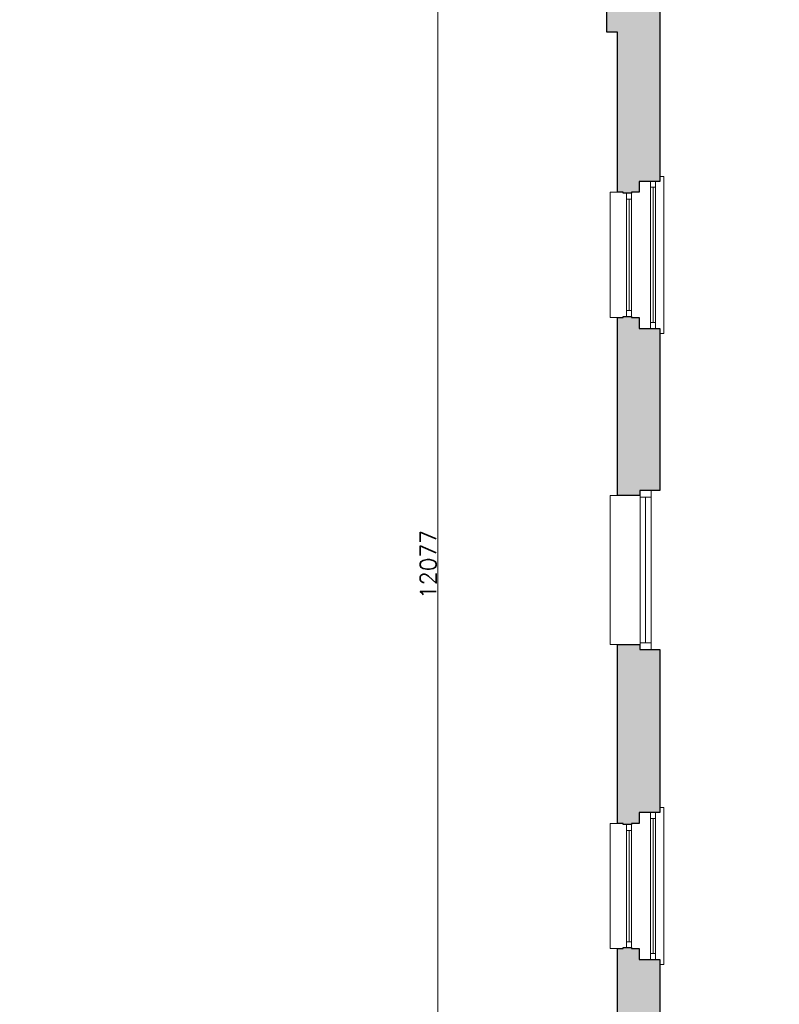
# Model space of a CAD drawing. Header units: millimetres. Extents: x -13022 to 1371524, y -38729 to 632593.
# Tile 344 of 381: x 1146954 to 1154600, y -11767 to -1856. Entities that reach past the tile are written whole.
import ezdxf

# ---------------------------------------------------------------- set-up
doc = ezdxf.new("R2010")
doc.units = ezdxf.units.MM
doc.header["$LTSCALE"] = 35
doc.linetypes.add('DASHED', pattern=[200, 100, -100])
for name, color, linetype in [('LAYER102', 1, 'Continuous'), ('LAYER111', 7, 'Continuous'), ('LAYER22', 7, 'Continuous'), ('LAYER28', 7, 'Continuous'), ('LAYER30', 7, 'Continuous')]:
    doc.layers.add(name, color=color, linetype=linetype)
doc.styles.get("Standard").update_dxf_attribs({"font": 'simplex.shx'})
doc.dimstyles.new('~R----C~', dxfattribs={"dimtxt": 162, "dimasz": 180, "dimexe": 0.18, "dimexo": 0.0625, "dimgap": 16.2, "dimtad": 1, "dimdec": 0, "dimzin": 0, "dimdsep": 46, "dimtxsty": 'Standard', "dimcen": 0.09, "dimse1": 1, "dimse2": 1, "dimclrd": 7, "dimadec": 0, "dimazin": 0, "dimtfac": 1, "dimtdec": 4, "dimtmove": 0, "dimatfit": 3, "dimfxl": 1, "dimtolj": 1, "dimtzin": 0, "dimlwd": 13, "dimarcsym": 0})

# ---------------------------------------------------------------- blocks, each defined once
blk = doc.blocks.new('*D217')
at = {"layer": 'Defpoints', "color": 0, "linetype": 'Continuous', "transparency": 16777216}
for p in [(1151163.8, -1301.7), (1152862.8, -1301.7), (1152862.8, -13378.4)]:
    blk.add_point(p, dxfattribs=at)
at = {"layer": 'LAYER102', "color": 7, "linetype": 'Continuous', "lineweight": 13, "transparency": 16777216}
blk.add_line((1151163.8, -13198.4), (1151163.8, -1481.7), dxfattribs=at)
at = {"layer": 'LAYER102', "color": 7, "linetype": 'Continuous', "transparency": 16777216}
for points in [[(1151133.8, -1481.7), (1151193.8, -1481.7), (1151163.8, -1301.7)], [(1151133.8, -13198.4), (1151193.8, -13198.4), (1151163.8, -13378.4)]]:
    blk.add_solid(points, dxfattribs=at)
at = {"layer": 'LAYER102', "color": 0, "linetype": 'Continuous', "transparency": 16777216, "insert": (1151066.6, -7340), "char_height": 162, "attachment_point": 5, "rotation": 90}
blk.add_mtext('\\A1;12077', dxfattribs=at)

msp = doc.modelspace()

# ---------------------------------------------------------------- hatches: boundary and pattern name
at = {"layer": 'LAYER111', "linetype": 'Continuous', "lineweight": 5}
for points in [[(1154177.309, -1726.679), (1153397.809, -1726.679), (1153397.809, -3483.695), (1153187.809, -3483.695), (1153187.809, -3593.695), (1153112.809, -3593.695), (1153112.746, -3603.695), (1153027.809, -3603.695), (1153027.809, -3593.695), (1152972.84, -3593.711), (1152972.809, -1981.679), (1152862.809, -1981.679), (1152862.809, -1301.679), (1153542.809, -1301.679), (1153542.809, -1401.679), (1154227.34, -1401.679), (1154227.309, -1626.695), (1154177.309, -1626.695)], [(1153397.809, -6596.695), (1153197.809, -6596.695), (1153197.746, -6646.695), (1152972.84, -6646.679), (1152972.84, -4853.695), (1153027.809, -4853.679), (1153027.809, -4843.679), (1153112.746, -4843.679), (1153112.809, -4853.664), (1153187.809, -4853.664), (1153187.809, -4963.648), (1153397.809, -4963.648)], [(1153397.809, -8196.679), (1153397.809, -9836.695), (1153187.809, -9836.695), (1153187.809, -9946.695), (1153112.809, -9946.695), (1153112.746, -9956.695), (1153027.809, -9956.695), (1153027.809, -9946.695), (1152972.84, -9946.679), (1152972.84, -8146.679), (1153197.746, -8146.695), (1153197.809, -8196.679)], [(1154167.402, -13251.679), (1153397.809, -13251.679), (1153397.84, -13378.336), (1152862.84, -13378.336), (1152862.809, -12771.695), (1152972.809, -12771.695), (1152972.84, -11206.664), (1153027.809, -11206.695), (1153027.809, -11196.679), (1153112.809, -11196.679), (1153112.809, -11206.664), (1153187.809, -11206.664), (1153187.809, -11316.648), (1153397.809, -11316.648), (1153397.809, -12926.695), (1154057.309, -12926.695), (1154057.309, -13036.679), (1154167.309, -13036.679), (1154167.309, -13111.679), (1154177.246, -13111.679), (1154177.246, -13186.679), (1154167.402, -13186.679)]]:
    msp.add_hatch(color=254, dxfattribs=at).paths.add_polyline_path(points, flags=0)

# ---------------------------------------------------------------- linework, layer by layer
at = {"layer": 'LAYER22', "color": 7, "linetype": 'Continuous', "lineweight": 18}
for points in [[(1153397.84, -3433.679), (1153437.84, -3433.679), (1153437.84, -5013.648), (1153397.84, -5013.648)], [(1152972.84, -4853.695), (1152897.84, -4853.695), (1152897.84, -3593.711), (1152972.84, -3593.711)], [(1152972.84, -6646.679), (1152897.84, -6646.679), (1152897.84, -8146.679), (1152972.84, -8146.679)], [(1153397.84, -9786.648), (1153437.84, -9786.648), (1153437.84, -11366.633), (1153397.84, -11366.633)], [(1152972.84, -11206.664), (1152897.84, -11206.664), (1152897.84, -9946.679), (1152972.84, -9946.679)]]:
    msp.add_lwpolyline(points, dxfattribs=at)
at = {"layer": 'LAYER22', "color": 7, "linetype": 'DASHED', "lineweight": 18}
for points in [[(1153397.84, -3433.679), (1153437.84, -3433.679), (1153437.84, -5013.648), (1153397.84, -5013.648)], [(1152972.84, -4853.695), (1152897.84, -4853.695), (1152897.84, -3593.711), (1152972.84, -3593.711)], [(1152972.84, -6646.679), (1152897.84, -6646.679), (1152897.84, -8146.679), (1152972.84, -8146.679)], [(1153397.84, -9786.648), (1153437.84, -9786.648), (1153437.84, -11366.633), (1153397.84, -11366.633)], [(1152972.84, -11206.664), (1152897.84, -11206.664), (1152897.84, -9946.679), (1152972.84, -9946.679)]]:
    msp.add_lwpolyline(points, dxfattribs=at)
at = {"layer": 'LAYER28', "color": 7, "linetype": 'Continuous', "lineweight": 25}
for points in [[(1154177.309, -1726.679), (1153397.809, -1726.679), (1153397.809, -3483.695), (1153187.809, -3483.695), (1153187.809, -3593.695), (1153112.809, -3593.695), (1153112.746, -3603.695), (1153027.809, -3603.695), (1153027.809, -3593.695), (1152972.84, -3593.711), (1152972.809, -1981.679), (1152862.809, -1981.679), (1152862.809, -1301.679), (1153542.809, -1301.679), (1153542.809, -1401.679), (1154227.34, -1401.679), (1154227.309, -1626.695), (1154177.309, -1626.695)], [(1153397.809, -6596.695), (1153197.809, -6596.695), (1153197.746, -6646.695), (1152972.84, -6646.679), (1152972.84, -4853.695), (1153027.809, -4853.679), (1153027.809, -4843.679), (1153112.746, -4843.679), (1153112.809, -4853.664), (1153187.809, -4853.664), (1153187.809, -4963.648), (1153397.809, -4963.648)], [(1153397.809, -8196.679), (1153397.809, -9836.695), (1153187.809, -9836.695), (1153187.809, -9946.695), (1153112.809, -9946.695), (1153112.746, -9956.695), (1153027.809, -9956.695), (1153027.809, -9946.695), (1152972.84, -9946.679), (1152972.84, -8146.679), (1153197.746, -8146.695), (1153197.809, -8196.679)], [(1154167.402, -13251.679), (1153397.809, -13251.679), (1153397.84, -13378.336), (1152862.84, -13378.336), (1152862.809, -12771.695), (1152972.809, -12771.695), (1152972.84, -11206.664), (1153027.809, -11206.695), (1153027.809, -11196.679), (1153112.809, -11196.679), (1153112.809, -11206.664), (1153187.809, -11206.664), (1153187.809, -11316.648), (1153397.809, -11316.648), (1153397.809, -12926.695), (1154057.309, -12926.695), (1154057.309, -13036.679), (1154167.309, -13036.679), (1154167.309, -13111.679), (1154177.246, -13111.679), (1154177.246, -13186.679), (1154167.402, -13186.679)]]:
    msp.add_lwpolyline(points, close=True, dxfattribs=at)
at = {"layer": 'LAYER30', "color": 7, "linetype": 'Continuous', "lineweight": 18}
for points in [[(1153355.152, -3483.679), (1153355.152, -3543.679), (1153305.152, -3543.679), (1153305.152, -3483.679)], [(1153062.84, -3663.695), (1153062.84, -3603.695), (1153112.84, -3603.695), (1153112.84, -3663.695)], [(1153062.84, -4843.695), (1153062.84, -4783.695), (1153112.84, -4783.695), (1153112.84, -4843.695)], [(1153355.152, -4903.648), (1153355.152, -4963.648), (1153305.152, -4963.648), (1153305.152, -4903.648)], [(1153197.84, -6663.695), (1153197.84, -6596.695), (1153311.84, -6596.695), (1153311.84, -6663.695)], [(1153197.84, -8196.679), (1153197.84, -8129.679), (1153311.84, -8129.679), (1153311.84, -8196.679)], [(1153355.152, -9836.664), (1153355.152, -9896.664), (1153305.152, -9896.664), (1153305.152, -9836.664)], [(1153062.84, -10016.664), (1153062.84, -9956.664), (1153112.84, -9956.664), (1153112.84, -10016.664)], [(1153062.84, -11196.664), (1153062.84, -11136.664), (1153112.84, -11136.664), (1153112.84, -11196.664)], [(1153355.152, -11256.617), (1153355.152, -11316.617), (1153305.152, -11316.617), (1153305.152, -11256.617)]]:
    msp.add_lwpolyline(points, close=True, dxfattribs=at)
for points in [[(1153305.152, -3543.679), (1153305.152, -4903.648)], [(1153330.152, -3543.679), (1153330.152, -4903.648)], [(1153355.152, -3543.679), (1153355.152, -4903.648)], [(1153062.84, -4783.695), (1153062.84, -3663.695)], [(1153087.84, -4783.695), (1153087.84, -3663.695)], [(1153112.84, -4783.695), (1153112.84, -3663.695)], [(1153197.84, -8129.679), (1153197.84, -6663.695)], [(1153254.84, -8129.679), (1153254.84, -6663.695)], [(1153311.84, -8129.679), (1153311.84, -6663.695)], [(1153305.152, -9896.664), (1153305.152, -11256.617)], [(1153330.152, -9896.664), (1153330.152, -11256.617)], [(1153355.152, -9896.664), (1153355.152, -11256.617)], [(1153062.84, -11136.664), (1153062.84, -10016.664)], [(1153087.84, -11136.664), (1153087.84, -10016.664)], [(1153112.84, -11136.664), (1153112.84, -10016.664)]]:
    msp.add_lwpolyline(points, dxfattribs=at)

# ---------------------------------------------------------------- texts
at = {"layer": 'LAYER102', "color": 7, "linetype": 'Continuous', "lineweight": 0, "insert": (1156084.393, -4266.182), "char_height": 162, "width": 358.44837, "attachment_point": 7, "line_spacing_factor": 1.333333}
msp.add_mtext('\\pi-12.502;{\\fArial|b0|i0|c0|p34;Hek}', dxfattribs=at)
at = {"layer": 'LAYER102', "color": 7, "linetype": 'Continuous', "lineweight": 0, "char_height": 162, "attachment_point": 7, "line_spacing_factor": 1.333333}
for s, insert in [('\\pi-742.15;{\\fArial|b0|i0|c0|p34;verkeersruimte\\P\\pi-398.65;69,4 m2}', (1268481.667, -5540.351)), ('\\pi-1751.3;{\\fArial|b1|i0|c0|p34;\\H1.2346x;opslag + luchtbehandeling\\P\\pi-2018.9;geheel voorzien van watermist\\P\\pi-1560.9;\\fArial|b0|i0|c0|p34;\\H0.81x;o.g. functie + technische ruimte\\P\\pi-461.09;375,0 m2}', (1280881.667, -7112.351))]:
    msp.add_mtext(s, dxfattribs=dict(at, insert=insert))

# ---------------------------------------------------------------- dimensions: what is measured, and where the dimension line sits
at = {"layer": 'LAYER102', "color": 7, "linetype": 'Continuous'}
dim = msp.add_linear_dim(base=(1151163.809, -1301.695), p1=(1152862.84, -13378.351), p2=(1152862.809, -1301.695), angle=90, dimstyle='~R----C~', dxfattribs=at)
dim.commit()
dim.dimension.update_dxf_attribs({"geometry": '*D217', "text_midpoint": (1151066.609, -7340.023)})

doc.saveas('drawing.dxf')
